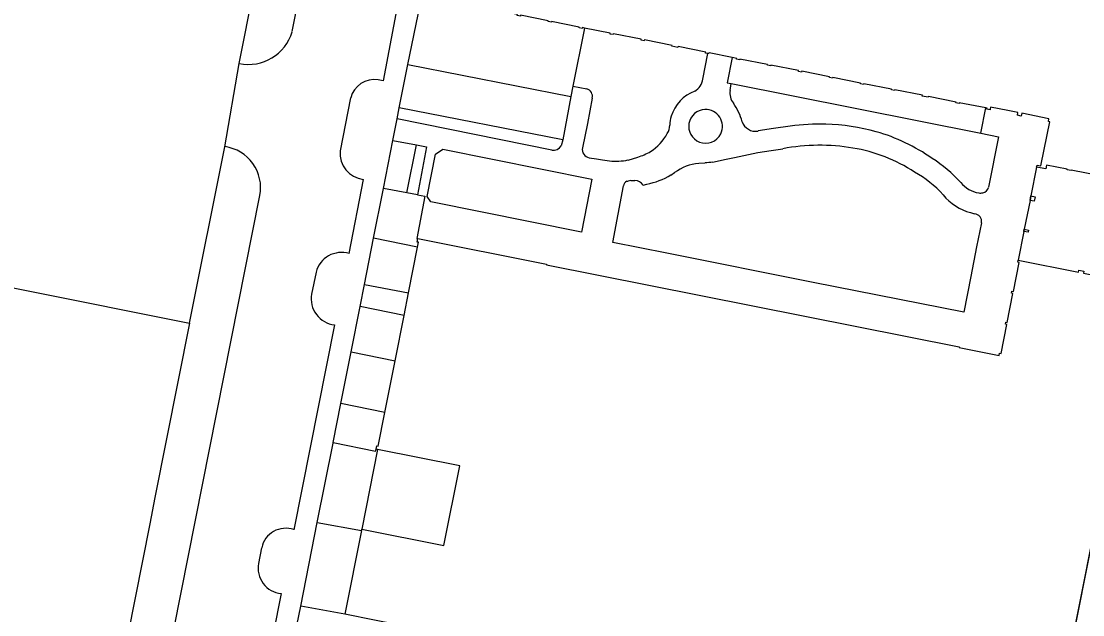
# Model space of a CAD drawing. Extents: x 158797 to 159887, y 384318 to 385255.
# Drawn here: x 159499.6 to 159625.7, y 384637 to 384707.5 of the extents above; entities that cross this region are included whole.
import ezdxf

# ---------------------------------------------------------------- set-up
doc = ezdxf.new("R2010")
doc.units = 0
for name, color, linetype in [('IMGEO_Pand', 7, 'Continuous'), ('IMGEO_Pand_overbouw', 7, 'Continuous'), ('IMGEO_Parkeervlak_gesloten', 7, 'Continuous'), ('IMGEO_Parkeervlak_halfverhard', 7, 'Continuous'), ('IMGEO_Rijbaan_lokaal_gesloten', 7, 'Continuous'), ('IMGEO_Voetpad_op_trap', 7, 'Continuous'), ('IMGEO_Voetpad_open', 7, 'Continuous')]:
    doc.layers.add(name, color=color, linetype=linetype)

msp = doc.modelspace()

# ---------------------------------------------------------------- linework, layer by layer
at = {"layer": 'IMGEO_Pand'}
for points in [[(159454.08, 384728.13), (159447.36, 384694.56), (159452.15, 384693.61), (159472.13, 384689.63), (159471.85, 384688.21), (159470.5, 384681.46), (159475.22, 384680.52), (159490.64, 384677.44), (159500, 384675.57), (159519.58, 384671.66)], [(159566.51, 384706.71), (159566.28, 384706.76), (159566.26, 384706.66), (159565.88, 384706.74), (159565.9, 384706.83), (159562.61, 384707.49), (159562.59, 384707.39), (159562.2, 384707.47), (159562.22, 384707.57), (159558.93, 384708.22), (159558.91, 384708.12), (159558.52, 384708.2), (159558.55, 384708.3), (159555.25, 384708.95), (159555.23, 384708.86), (159555.05, 384708.89)], [(159581.17, 384703.69), (159580.92, 384703.74), (159580.94, 384703.84), (159577.64, 384704.5), (159577.62, 384704.4), (159576.92, 384704.54), (159576.93, 384704.64), (159573.64, 384705.29), (159573.62, 384705.2), (159573.24, 384705.27), (159573.26, 384705.37), (159569.96, 384706.03), (159569.94, 384705.93), (159569.56, 384706), (159569.58, 384706.1), (159566.51, 384706.71)], [(159584.07, 384703.22), (159581.32, 384703.77), (159581.3, 384703.67), (159581.17, 384703.69)], [(159614.21, 384697.22), (159611.07, 384697.84), (159611.05, 384697.75), (159610.66, 384697.82), (159610.68, 384697.92), (159607.39, 384698.58), (159607.37, 384698.48), (159606.66, 384698.62), (159606.69, 384698.72), (159603.39, 384699.37), (159603.37, 384699.28), (159602.99, 384699.35), (159603, 384699.45), (159599.71, 384700.1), (159599.69, 384700.01), (159599.31, 384700.08), (159599.33, 384700.18), (159596.03, 384700.84), (159596.01, 384700.74), (159595.63, 384700.82), (159595.65, 384700.91), (159592.35, 384701.57), (159592.33, 384701.47), (159591.95, 384701.55), (159591.97, 384701.65), (159588.68, 384702.3), (159588.66, 384702.2), (159588.27, 384702.28), (159588.29, 384702.38), (159585, 384703.03), (159584.98, 384702.93), (159584.6, 384703.01), (159584.61, 384703.11), (159584.07, 384703.22)], [(159620.26, 384690.19), (159620.31, 384690.43), (159620.77, 384690.34), (159620.81, 384690.54), (159621.81, 384695.57), (159621.65, 384695.6), (159621.71, 384695.94), (159618.49, 384696.58), (159618.42, 384696.26), (159617.97, 384696.35), (159618.04, 384696.67), (159616.82, 384696.91), (159614.79, 384697.32), (159614.74, 384697.11), (159614.73, 384697.01), (159614.34, 384697.09), (159614.36, 384697.19), (159614.21, 384697.22)], [(159566.15, 384682.47), (159548.26, 384686.05), (159547.83, 384686.69), (159548.81, 384691.73), (159549.7, 384692.31), (159567.39, 384688.77), (159566.15, 384682.47)], [(159627.81, 384689.15), (159624.37, 384689.83), (159624.36, 384689.78), (159623.87, 384689.88), (159623.88, 384689.93), (159621.43, 384690.42), (159621.34, 384689.97), (159620.26, 384690.19)], [(159619.58, 384686.76), (159620.07, 384686.66), (159619.97, 384686.14), (159619.48, 384686.23)], [(159619.48, 384686.23), (159619.58, 384686.76)], [(159546.68, 384680.67), (159546.8, 384681.26), (159546.64, 384681.29), (159546.72, 384681.71)], [(159546.72, 384681.71), (159562.02, 384678.66), (159562.01, 384678.6), (159611.06, 384668.83), (159611.05, 384668.77), (159615.81, 384667.83), (159615.86, 384668.09), (159616.03, 384668.06), (159616.71, 384671.49), (159616.55, 384671.52), (159616.6, 384671.77), (159616.76, 384671.74), (159617.44, 384675.17), (159617.28, 384675.2), (159617.33, 384675.45), (159617.49, 384675.41), (159618.17, 384678.85), (159618.01, 384678.88), (159618.06, 384679.12)], [(159618.79, 384682.8), (159619.28, 384682.71), (159619.24, 384682.46), (159618.74, 384682.56)], [(159618.74, 384682.56), (159618.79, 384682.8)], [(159545.6, 384675.26), (159546.68, 384680.67)], [(159618.06, 384679.12), (159625.23, 384677.72), (159625.27, 384677.94), (159625.86, 384677.83), (159625.81, 384677.6), (159632.89, 384676.19), (159621.3, 384617.93), (159621.05, 384616.68), (159621.42, 384616.6), (159621.45, 384616.72), (159621.77, 384616.66), (159621.93, 384616.62), (159621.86, 384616.25), (159626.52, 384615.32), (159626.2, 384613.71), (159625.7, 384613.81), (159625.17, 384611.14), (159625.67, 384611.04), (159624.42, 384604.76), (159621.61, 384605.32)], [(159545.07, 384672.58), (159545.6, 384675.26)], [(159519.58, 384671.66), (159515.47, 384650.93), (159514.85, 384647.81), (159509.62, 384621.45), (159509.05, 384618.53), (159503.78, 384591.95), (159503.2, 384589.03), (159500, 384572.9), (159497.97, 384562.69), (159497.36, 384559.59), (159487.6, 384510.37), (159488.07, 384510.28), (159487.96, 384509.7), (159487.49, 384509.79), (159487.42, 384509.45), (159487.14, 384509.51)], [(159544, 384667.19), (159545.07, 384672.58)], [(159542.77, 384661.05), (159544, 384667.19)], [(159541.74, 384656.68), (159541.82, 384657.09), (159541.98, 384657.06), (159542.77, 384661.05)], [(159540.03, 384647.02), (159540.06, 384647.19), (159549.81, 384645.25), (159551.69, 384654.7), (159541.9, 384656.64), (159541.74, 384656.68)], [(159540.03, 384647.02), (159538.05, 384637.08)], [(159555.81, 384633.55), (159541.36, 384636.42), (159538.25, 384637.04), (159538.05, 384637.08)]]:
    msp.add_lwpolyline(points, dxfattribs=at)
at = {"layer": 'IMGEO_Pand_overbouw'}
for points in [[(159627.81, 384689.15), (159624.37, 384689.83), (159624.36, 384689.78), (159623.87, 384689.88), (159623.88, 384689.93), (159621.43, 384690.42), (159621.34, 384689.97), (159620.26, 384690.19), (159619.58, 384686.76), (159619.48, 384686.23), (159618.79, 384682.8), (159618.74, 384682.56), (159618.06, 384679.12), (159625.23, 384677.72), (159625.27, 384677.94), (159625.86, 384677.83)], [(159632.89, 384676.19), (159621.05, 384616.68)]]:
    msp.add_lwpolyline(points, dxfattribs=at)
msp.add_lwpolyline([(159541.9, 384656.64), (159540.06, 384647.19), (159549.81, 384645.25), (159551.69, 384654.7)], close=True, dxfattribs=at)
at = {"layer": 'IMGEO_Parkeervlak_gesloten'}
for points in [[(159525.48, 384702.5), (159532.4, 384737.34)], [(159519.58, 384671.66), (159523.79, 384692.61)]]:
    msp.add_lwpolyline(points, dxfattribs=at)
at = {"layer": 'IMGEO_Parkeervlak_halfverhard'}
for points in [[(159563.93, 384693.44), (159544.51, 384697.25)], [(159545.41, 384687.13), (159546.54, 384692.84)], [(159540.36, 384676.26), (159545.6, 384675.26)], [(159545.07, 384672.58), (159539.84, 384673.63)]]:
    msp.add_lwpolyline(points, dxfattribs=at)
at = {"layer": 'IMGEO_Rijbaan_lokaal_gesloten'}
for points in [[(159531.79, 384706.28), (159536.86, 384731.9)], [(159544.49, 384710.54), (159542.61, 384700.43), (159541.98, 384700.57)], [(159545.54, 384702.39), (159546.99, 384709.48)], [(159566.51, 384706.71), (159565.14, 384699.79)], [(159523.79, 384692.61), (159525.48, 384702.5)], [(159545.54, 384702.39), (159564.9, 384698.56)], [(159565.14, 384699.79), (159564.9, 384698.56)], [(159538.72, 384698.41), (159537.47, 384692.12)], [(159540.23, 384688.71), (159538.53, 384679.91)], [(159487.93, 384485.21), (159527.95, 384686.82)], [(159541.45, 384681.74), (159542.59, 384687.47), (159542.62, 384687.64)], [(159545.41, 384687.13), (159542.62, 384687.64)], [(159546.67, 384686.9), (159545.41, 384687.13)], [(159546.67, 384686.9), (159547.55, 384686.74), (159546.61, 384681.72), (159546.72, 384681.71)], [(159546.68, 384680.67), (159541.45, 384681.74)], [(159534.62, 384677.72), (159534.08, 384675.09)], [(159536.8, 384671.45), (159531.96, 384647.12)], [(159537.55, 384662.09), (159538.78, 384668.26)], [(159538.78, 384668.26), (159544, 384667.19)], [(159542.77, 384661.05), (159537.55, 384662.09)], [(159534.76, 384647.98), (159536.63, 384657.41), (159536.64, 384657.49)], [(159536.64, 384657.49), (159541.69, 384656.43), (159541.74, 384656.68)], [(159534.76, 384647.98), (159540.03, 384647.02)], [(159528.15, 384644.97), (159527.79, 384643.12)], [(159530.47, 384639.54), (159528.62, 384630.15)], [(159531.35, 384630.95), (159532.79, 384638.04)], [(159538.05, 384637.08), (159532.79, 384638.04)]]:
    msp.add_lwpolyline(points, dxfattribs=at)
for centre, radius, start, end in [((159526.6, 384707.79), 5.4, 258.0143, 343.7127), ((159541.57, 384697.65), 2.94, 81.8329, 165.0672), ((159523.08, 384687.72), 4.95, 349.624, 81.6832), ((159540.61, 384691.85), 3.15, 174.9275, 263.0892), ((159537.62, 384676.95), 3.1, 72.88, 165.574), ((159537.15, 384674.54), 3.11, 169.9146, 263.5577), ((159531.01, 384644.37), 2.92, 70.9081, 168.0199), ((159530.73, 384642.53), 3, 168.6424, 265.0871)]:
    msp.add_arc(centre, radius, start, end, dxfattribs=at)
at = {"layer": 'IMGEO_Voetpad_op_trap'}
msp.add_lwpolyline([(159583.96, 384700.11), (159613.62, 384694.21)], dxfattribs=at)
at = {"layer": 'IMGEO_Voetpad_open'}
for points in [[(159580.57, 384700.65), (159581.17, 384703.69)], [(159584.07, 384703.22), (159583.48, 384700.21), (159583.96, 384700.11)], [(159544.51, 384697.25), (159545.54, 384702.39)], [(159565.14, 384699.79), (159566.8, 384699.47)], [(159583.83, 384699.29), (159583.96, 384700.11)], [(159564.9, 384698.56), (159563.93, 384693.44)], [(159567.44, 384698.39), (159566.86, 384695.36), (159566.28, 384692.47)], [(159544.26, 384695.92), (159544.51, 384697.25)], [(159613.62, 384694.21), (159614.21, 384697.22)], [(159543.76, 384693.37), (159544.26, 384695.92)], [(159562.65, 384692.22), (159544.26, 384695.92)], [(159590.98, 384695.06), (159588.97, 384694.77), (159587.15, 384694.48)], [(159542.62, 384687.64), (159543.76, 384693.37)], [(159543.76, 384693.37), (159546.54, 384692.84)], [(159563.93, 384693.44), (159563.73, 384692.71)], [(159613.62, 384694.21), (159615.73, 384693.79), (159614.55, 384687.79)], [(159546.54, 384692.84), (159547.74, 384692.61), (159546.67, 384686.9)], [(159581.75, 384690.77), (159583.35, 384691.15), (159584.33, 384691.35), (159587.12, 384691.92), (159588.7, 384692.18)], [(159588.7, 384692.18), (159590.09, 384692.38)], [(159567.07, 384691.3), (159567.96, 384691.16), (159568.65, 384691.05), (159569.51, 384690.93)], [(159571.7, 384691.03), (159572.86, 384691.38)], [(159580.1, 384690.64), (159580.84, 384690.69)], [(159576.78, 384689.25), (159577.23, 384689.54)], [(159620.26, 384690.19), (159619.58, 384686.76)], [(159571.56, 384688.5), (159571.7, 384688.53)], [(159572.02, 384688.59), (159572.52, 384688.61)], [(159573.51, 384688.06), (159573.92, 384688.16)], [(159613.7, 384683.57), (159613.13, 384680.71), (159612.43, 384677.2), (159611.61, 384672.97), (159593.69, 384676.5), (159576.32, 384679.97), (159569.87, 384681.23), (159571.16, 384687.96)], [(159619.48, 384686.23), (159618.79, 384682.8)], [(159612.41, 384684.8), (159612.88, 384684.64)], [(159540.36, 384676.26), (159541.45, 384681.74)], [(159618.74, 384682.56), (159618.06, 384679.12)], [(159539.84, 384673.63), (159540.36, 384676.26)], [(159538.78, 384668.26), (159539.84, 384673.63)], [(159536.64, 384657.49), (159537.55, 384662.09)], [(159532.79, 384638.04), (159534.76, 384647.98)]]:
    msp.add_lwpolyline(points, dxfattribs=at)
for centre, radius, start, end in [((159578.64, 384700.9), 1.95, 300.1827, 352.695), ((159566.56, 384698.6), 0.904, 347.0844, 74.7332), ((159581.24, 384694.89), 4.61, 110.5683, 163.0488), ((159585.73, 384698.97), 1.93, 170.5343, 218.5111), ((159580.91, 384695.03), 2, 91.9865, 248.3433), ((159580.91, 384695.03), 2, 334.0672, 91.9876), ((159578.75, 384693.84), 6.74, 14.9745, 35.6795), ((159580.72, 384695.05), 4.07, 163.0535, 178.2665), ((159586.85, 384696.14), 1.69, 199.4858, 280.1367), ((159574.74, 384695.19), 1.91, 328.1994, 359.4809), ((159594.64, 384665.43), 29.86, 88.9082, 97.0449), ((159594.5, 384670), 25.3, 74.6283, 88.3924), ((159594.93, 384672.7), 22.58, 55.1371, 73.8732), ((159571.32, 384696.87), 5.71, 302.1677, 331.9458), ((159580.91, 384695.03), 2, 248.3402, 334.0432), ((159562.84, 384693.23), 1.03, 258.9386, 330.0685), ((159567.25, 384692.28), 0.99, 168.4511, 259.8707), ((159570.31, 384699.25), 8.28, 287.9426, 299.368), ((159594.47, 384668.97), 23.81, 80.4344, 100.6097), ((159595.27, 384673.58), 19.14, 56.7997, 80.5016), ((159570.22, 384699), 8.1, 264.9314, 280.4614), ((159580.61, 384685.03), 5.63, 95.1263, 126.8149), ((159583.77, 384663.34), 27.5, 94.197, 96.101), ((159598.78, 384676.99), 16.87, 42.4084, 57.5311), ((159572.09, 384697.29), 9.31, 281.3714, 300.3059), ((159598.72, 384677.2), 14.25, 42.8981, 60.4333), ((159571.8, 384687.91), 0.637, 111.7208, 175.4599), ((159572.25, 384686.22), 2.38, 95.5329, 103.3335), ((159572.35, 384687.13), 1.49, 38.8311, 83.463), ((159613.97, 384690.62), 3.55, 219.5174, 260.4192), ((159614.01, 384690.84), 6.26, 219.1198, 255.1822), ((159613.58, 384688), 0.897, 257.1947, 287.8788), ((159613.65, 384688.06), 0.936, 282.7092, 342.7925), ((159612.83, 384683.75), 0.891, 348.1959, 86.698)]:
    msp.add_arc(centre, radius, start, end, dxfattribs=at)

doc.saveas('drawing.dxf')
